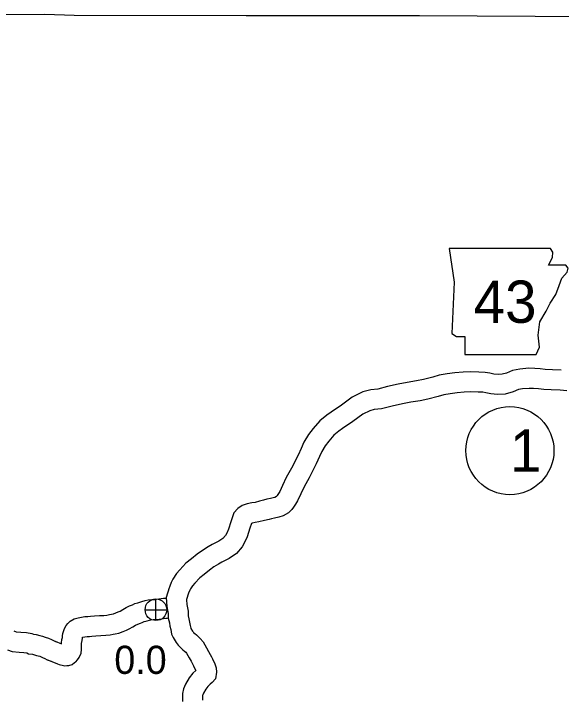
# Model space of a CAD drawing. Extents: x -939622 to -934245, y 1383184 to 1385301.
# Drawn here: x -935303.48 to -935278.86, y 1384134.97 to 1384165.78 of the extents above; entities that cross this region are included whole.
import ezdxf

# ---------------------------------------------------------------- set-up
doc = ezdxf.new("R2010")
doc.units = 0
for name, color, linetype in [('2', 7, 'Continuous'), ('Level 10', 7, 'Continuous'), ('Level 2', 7, 'Continuous'), ('Level 21', 7, 'Continuous'), ('Level 25', 7, 'Continuous'), ('Level 26', 7, 'Continuous'), ('Level 27', 7, 'Continuous')]:
    doc.layers.add(name, color=color, linetype=linetype)

msp = doc.modelspace()

# ---------------------------------------------------------------- linework, layer by layer
at = {"layer": '2'}
for points in [[(-935315.643, 1384165.783), (-935308.35, 1384165.73), (-935302.078, 1384165.768)], [(-935302.078, 1384165.768), (-935300.757, 1384165.714), (-935293.024, 1384165.708), (-935285.242, 1384165.707), (-935277.435, 1384165.661), (-935274.456, 1384165.655)]]:
    msp.add_lwpolyline(points, dxfattribs=at)
at = {"layer": 'Level 10'}
for points in [[(-935278.864, 1384149.756), (-935279.263, 1384149.777), (-935279.579, 1384149.797), (-935279.813, 1384149.814), (-935280.05, 1384149.831), (-935280.317, 1384149.844), (-935280.724, 1384149.813), (-935281.051, 1384149.749), (-935281.325, 1384149.629), (-935281.519, 1384149.574), (-935281.699, 1384149.567), (-935281.895, 1384149.585), (-935282.073, 1384149.621), (-935282.281, 1384149.662), (-935282.575, 1384149.678), (-935282.933, 1384149.681), (-935283.279, 1384149.675), (-935283.646, 1384149.636), (-935283.99, 1384149.595), (-935284.355, 1384149.534), (-935284.635, 1384149.446), (-935285.056, 1384149.339), (-935285.37, 1384149.276), (-935285.79, 1384149.207), (-935286.193, 1384149.127), (-935286.668, 1384149.02), (-935287.105, 1384148.912), (-935287.431, 1384148.873), (-935287.787, 1384148.788), (-935288.257, 1384148.55), (-935288.748, 1384148.194), (-935289.21, 1384147.876), (-935289.405, 1384147.743), (-935289.723, 1384147.479), (-935290.014, 1384147.137), (-935290.223, 1384146.868), (-935290.432, 1384146.531), (-935290.557, 1384146.246), (-935290.695, 1384145.936), (-935290.99, 1384145.349), (-935291.224, 1384144.94), (-935291.395, 1384144.576), (-935291.518, 1384144.304), (-935291.569, 1384144.216), (-935291.63, 1384144.126), (-935291.645, 1384144.105), (-935291.667, 1384144.084), (-935291.74, 1384144.044), (-935291.814, 1384144.018), (-935291.928, 1384143.991), (-935292.106, 1384143.96), (-935292.247, 1384143.916), (-935292.422, 1384143.871), (-935292.63, 1384143.82), (-935292.776, 1384143.797), (-935292.989, 1384143.757), (-935293.215, 1384143.676), (-935293.41, 1384143.544), (-935293.576, 1384143.345), (-935293.715, 1384142.942), (-935293.824, 1384142.609), (-935293.903, 1384142.441), (-935293.963, 1384142.326), (-935294.072, 1384142.2), (-935294.254, 1384142.074), (-935294.553, 1384141.928), (-935294.743, 1384141.818), (-935294.996, 1384141.66), (-935295.234, 1384141.484), (-935295.485, 1384141.282), (-935295.734, 1384141.083), (-935296.005, 1384140.789), (-935296.154, 1384140.621), (-935296.327, 1384140.37), (-935296.396, 1384140.212), (-935296.457, 1384140.058), (-935296.501, 1384139.937), (-935296.537, 1384139.827), (-935296.567, 1384139.737), (-935296.63, 1384139.542), (-935296.596, 1384139.141)], [(-935278.911, 1384148.857), (-935279.315, 1384148.878), (-935279.64, 1384148.899), (-935279.879, 1384148.916), (-935280.104, 1384148.933), (-935280.304, 1384148.942), (-935280.604, 1384148.919), (-935280.781, 1384148.885), (-935281.019, 1384148.781), (-935281.377, 1384148.678), (-935281.724, 1384148.665), (-935282.026, 1384148.693), (-935282.249, 1384148.739), (-935282.393, 1384148.767), (-935282.604, 1384148.779), (-935282.928, 1384148.781), (-935283.223, 1384148.776), (-935283.546, 1384148.742), (-935283.862, 1384148.704), (-935284.145, 1384148.656), (-935284.389, 1384148.58), (-935284.856, 1384148.461), (-935285.209, 1384148.39), (-935285.629, 1384148.322), (-935286.006, 1384148.246), (-935286.462, 1384148.144), (-935286.943, 1384148.025), (-935287.272, 1384147.986), (-935287.474, 1384147.937), (-935287.786, 1384147.779), (-935288.229, 1384147.458), (-935288.701, 1384147.134), (-935288.862, 1384147.024), (-935289.088, 1384146.836), (-935289.317, 1384146.569), (-935289.483, 1384146.354), (-935289.633, 1384146.111), (-935289.734, 1384145.881), (-935289.882, 1384145.55), (-935290.197, 1384144.923), (-935290.425, 1384144.524), (-935290.577, 1384144.199), (-935290.717, 1384143.891), (-935290.805, 1384143.739), (-935290.896, 1384143.603), (-935290.972, 1384143.503), (-935291.131, 1384143.352), (-935291.371, 1384143.22), (-935291.561, 1384143.153), (-935291.748, 1384143.109), (-935291.894, 1384143.083), (-935292, 1384143.051), (-935292.202, 1384142.998), (-935292.452, 1384142.937), (-935292.623, 1384142.91), (-935292.752, 1384142.886), (-935292.787, 1384142.873), (-935292.862, 1384142.656), (-935292.986, 1384142.276), (-935293.096, 1384142.042), (-935293.213, 1384141.817), (-935293.467, 1384141.525), (-935293.797, 1384141.295), (-935294.13, 1384141.133), (-935294.278, 1384141.047), (-935294.489, 1384140.915), (-935294.684, 1384140.771), (-935294.922, 1384140.58), (-935295.119, 1384140.422), (-935295.338, 1384140.185), (-935295.443, 1384140.066), (-935295.537, 1384139.929), (-935295.565, 1384139.866), (-935295.615, 1384139.738), (-935295.65, 1384139.643), (-935295.683, 1384139.543), (-935295.713, 1384139.454), (-935295.718, 1384139.439), (-935295.7, 1384139.225)], [(-935278.613, 1384148.837), (-935278.918, 1384148.857)], [(-935301.617, 1384137.573), (-935301.333, 1384137.458), (-935301.333, 1384137.506), (-935301.31, 1384137.65), (-935301.289, 1384137.741), (-935301.283, 1384137.819), (-935301.267, 1384137.922), (-935301.242, 1384138.015), (-935301.203, 1384138.156), (-935301.129, 1384138.277), (-935301.047, 1384138.381), (-935300.939, 1384138.48), (-935300.761, 1384138.579), (-935300.586, 1384138.632), (-935300.427, 1384138.662), (-935300.281, 1384138.682), (-935300.149, 1384138.694), (-935300.021, 1384138.703), (-935299.842, 1384138.714), (-935299.616, 1384138.727), (-935299.422, 1384138.739), (-935299.29, 1384138.755), (-935299.175, 1384138.779), (-935299.087, 1384138.793), (-935298.992, 1384138.814), (-935298.883, 1384138.851), (-935298.779, 1384138.894), (-935298.694, 1384138.934), (-935298.578, 1384138.999), (-935298.427, 1384139.091), (-935298.268, 1384139.163), (-935298.14, 1384139.218), (-935298.028, 1384139.266), (-935297.903, 1384139.309), (-935297.817, 1384139.34), (-935297.72, 1384139.368), (-935297.569, 1384139.409), (-935297.437, 1384139.432), (-935297.273, 1384139.45), (-935297.188, 1384139.452), (-935297.126, 1384139.456), (-935297.064, 1384139.465), (-935296.949, 1384139.48), (-935296.851, 1384139.491), (-935296.749, 1384139.506), (-935296.7, 1384139.511), (-935296.646, 1384139.519), (-935296.643, 1384139.519)], [(-935296.596, 1384139.141), (-935296.546, 1384138.893), (-935296.53, 1384138.823), (-935296.529, 1384138.618), (-935296.482, 1384138.398), (-935296.454, 1384138.255), (-935296.422, 1384138.1), (-935296.382, 1384137.901), (-935296.317, 1384137.747), (-935296.179, 1384137.516), (-935296.087, 1384137.399), (-935296.013, 1384137.324), (-935295.944, 1384137.263), (-935295.871, 1384137.191), (-935295.803, 1384137.135), (-935295.745, 1384137.082), (-935295.711, 1384137.041), (-935295.597, 1384136.836), (-935295.508, 1384136.681), (-935295.445, 1384136.56), (-935295.397, 1384136.468), (-935295.36, 1384136.392), (-935295.313, 1384136.293), (-935295.298, 1384136.265), (-935295.425, 1384136.137), (-935295.589, 1384135.927), (-935295.751, 1384135.654), (-935295.847, 1384135.434), (-935295.885, 1384135.228), (-935295.89, 1384135.043), (-935295.888, 1384134.869)], [(-935295.7, 1384139.225), (-935295.631, 1384138.93), (-935295.629, 1384138.715), (-935295.601, 1384138.579), (-935295.572, 1384138.434), (-935295.54, 1384138.281), (-935295.517, 1384138.167), (-935295.511, 1384138.153), (-935295.436, 1384138.027), (-935295.41, 1384137.993), (-935295.394, 1384137.977), (-935295.332, 1384137.923), (-935295.269, 1384137.861), (-935295.212, 1384137.814), (-935295.091, 1384137.703), (-935294.965, 1384137.551), (-935294.813, 1384137.279), (-935294.719, 1384137.113), (-935294.647, 1384136.976), (-935294.594, 1384136.873), (-935294.548, 1384136.781), (-935294.513, 1384136.705), (-935294.454, 1384136.601), (-935294.374, 1384136.374), (-935294.361, 1384136.18), (-935294.411, 1384135.891), (-935294.558, 1384135.728), (-935294.647, 1384135.643), (-935294.748, 1384135.542), (-935294.844, 1384135.418), (-935294.949, 1384135.242), (-935294.981, 1384135.169), (-935294.987, 1384135.134), (-935294.99, 1384135.036), (-935294.989, 1384134.934)], [(-935301.955, 1384136.739), (-935301.616, 1384136.602), (-935301.517, 1384136.561), (-935301.43, 1384136.527), (-935301.378, 1384136.515), (-935301.301, 1384136.494), (-935301.178, 1384136.477), (-935301.094, 1384136.483), (-935301.006, 1384136.489), (-935300.845, 1384136.536), (-935300.747, 1384136.614), (-935300.74, 1384136.619), (-935300.686, 1384136.658), (-935300.605, 1384136.737), (-935300.537, 1384136.843), (-935300.44, 1384137.04), (-935300.439, 1384137.198), (-935300.435, 1384137.288), (-935300.434, 1384137.429), (-935300.426, 1384137.478), (-935300.396, 1384137.609), (-935300.388, 1384137.716), (-935300.386, 1384137.734), (-935300.38, 1384137.754), (-935300.371, 1384137.757), (-935300.284, 1384137.773), (-935300.179, 1384137.788), (-935300.077, 1384137.797), (-935299.964, 1384137.805), (-935299.79, 1384137.815), (-935299.561, 1384137.828), (-935299.34, 1384137.843), (-935299.143, 1384137.866), (-935299.011, 1384137.894), (-935298.92, 1384137.908), (-935298.75, 1384137.946), (-935298.564, 1384138.009), (-935298.416, 1384138.071), (-935298.285, 1384138.132), (-935298.124, 1384138.221), (-935298.004, 1384138.295), (-935297.904, 1384138.341), (-935297.785, 1384138.392), (-935297.705, 1384138.426), (-935297.608, 1384138.459), (-935297.543, 1384138.482), (-935297.478, 1384138.501), (-935297.371, 1384138.53), (-935297.31, 1384138.541), (-935297.211, 1384138.551), (-935297.146, 1384138.553), (-935297.034, 1384138.56), (-935296.94, 1384138.574), (-935296.84, 1384138.587), (-935296.739, 1384138.598), (-935296.638, 1384138.612), (-935296.584, 1384138.618), (-935296.543, 1384138.624)], [(-935303.479, 1384138.041), (-935303.368, 1384138.004), (-935303.163, 1384137.987), (-935302.898, 1384137.966), (-935302.658, 1384137.919), (-935302.585, 1384137.893), (-935302.472, 1384137.875), (-935302.303, 1384137.841), (-935302.186, 1384137.799), (-935302.063, 1384137.767), (-935301.91, 1384137.72), (-935301.779, 1384137.652), (-935301.686, 1384137.608), (-935301.599, 1384137.565), (-935301.56, 1384137.549), (-935301.512, 1384137.532)], [(-935303.763, 1384137.187), (-935303.551, 1384137.117), (-935303.236, 1384137.09), (-935303.021, 1384137.073), (-935302.896, 1384137.049), (-935302.808, 1384137.018), (-935302.633, 1384136.99), (-935302.546, 1384136.972), (-935302.453, 1384136.938), (-935302.308, 1384136.9), (-935302.252, 1384136.883), (-935302.18, 1384136.846), (-935302.077, 1384136.797), (-935301.974, 1384136.747), (-935301.881, 1384136.707), (-935301.798, 1384136.679)]]:
    msp.add_lwpolyline(points, dxfattribs=at)
at = {"layer": 'Level 2'}
for points in [[(-935315.641, 1384165.783), (-935308.35, 1384165.73), (-935302.078, 1384165.768)], [(-935302.078, 1384165.768), (-935300.757, 1384165.714), (-935293.024, 1384165.708), (-935285.242, 1384165.707), (-935277.435, 1384165.661), (-935274.456, 1384165.655)]]:
    msp.add_lwpolyline(points, dxfattribs=at)
at = {"layer": 'Level 21'}
msp.add_lwpolyline([(-935283.905, 1384155.237), (-935283.677, 1384153.714), (-935283.778, 1384151.405), (-935283.575, 1384151.278), (-935283.195, 1384151.278), (-935283.195, 1384150.466), (-935279.997, 1384150.466), (-935279.845, 1384150.796), (-935279.896, 1384151.329), (-935279.82, 1384151.938), (-935279.54, 1384152.42), (-935279.363, 1384152.775), (-935279.109, 1384153.156), (-935278.957, 1384153.562), (-935278.83, 1384153.892), (-935278.602, 1384154.171), (-935278.551, 1384154.349), (-935278.652, 1384154.475), (-935279.439, 1384154.475), (-935279.261, 1384154.831), (-935279.236, 1384155.059), (-935279.341, 1384155.234)], close=True, dxfattribs=at)
at = {"layer": 'Level 26'}
for p, q in [((-935297.085, 1384138.508), (-935297.085, 1384139.483)), ((-935297.573, 1384138.995), (-935296.598, 1384138.995))]:
    msp.add_line(p, q, dxfattribs=at)
msp.add_circle((-935297.085, 1384138.995), 0.487, dxfattribs=at)
at = {"layer": 'Level 27'}
msp.add_circle((-935281.172, 1384146.144), 1.98, dxfattribs=at)

# ---------------------------------------------------------------- texts
at = {"layer": 'Level 21'}
msp.add_text('43', height=1.9008, dxfattribs=at).set_placement((-935282.802, 1384151.888))
at = {"layer": 'Level 25'}
msp.add_text('0.0', height=1.2672, dxfattribs=at).set_placement((-935298.958, 1384136.108))
at = {"layer": 'Level 27'}
msp.add_text('1', height=1.901, dxfattribs=at).set_placement((-935281.172, 1384145.194))

doc.saveas('drawing.dxf')
